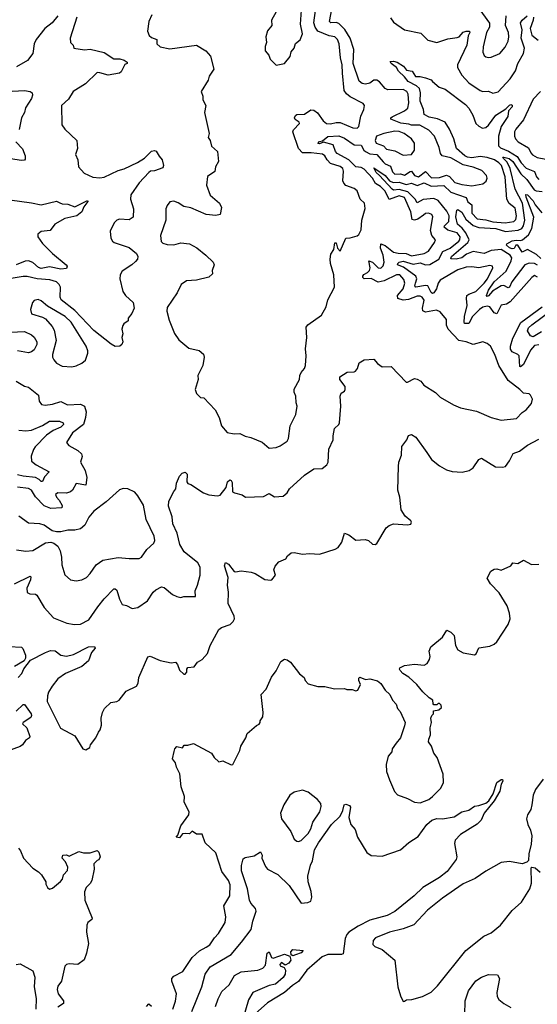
# Model space of a CAD drawing. Extents: x 1603745 to 1745082, y 385868 to 533966.
# Tile 352 of 646: x 1735071 to 1738774, y 411700 to 418738. Entities that reach past the tile are written whole.
import ezdxf

# ---------------------------------------------------------------- set-up
doc = ezdxf.new("R2010")
doc.units = 0

msp = doc.modelspace()

# ---------------------------------------------------------------- linework, layer by layer
at = {"layer": '0CON20XD'}
for points in [[(1736016.6, 418773.4), (1735995.8, 418725), (1735984.3, 418655), (1735998, 418625), (1736015, 418610.8), (1736053.3, 418595), (1736052, 418565), (1736075, 418544.4), (1736145, 418530), (1736335, 418556), (1736403.3, 418515), (1736435.7, 418475.7), (1736460, 418385), (1736426.2, 418335), (1736420, 418305), (1736370, 418225), (1736381.7, 418191.7), (1736382.5, 418165), (1736402.5, 418125), (1736393.8, 418075), (1736426.2, 417925), (1736420, 417895), (1736433.9, 417873.9), (1736442.7, 417832.7), (1736486, 417795), (1736492.5, 417725), (1736472, 417685), (1736468.1, 417651.9), (1736414.3, 417615.7), (1736408.6, 417555), (1736433.5, 417483.5), (1736500, 417425), (1736515.4, 417395), (1736504.5, 417345.5), (1736475, 417337.5), (1736405, 417344.5), (1736295, 417392.1), (1736245, 417401.2), (1736205, 417427.8), (1736175, 417439.4), (1736144.3, 417435.7), (1736125, 417410), (1736115.8, 417385), (1736117.3, 417305), (1736078.6, 417195), (1736082.2, 417152.2), (1736095, 417140), (1736125, 417130), (1736175, 417129.5), (1736225, 417143.3), (1736285, 417134.4), (1736337.4, 417107.4), (1736402.5, 417055), (1736454.3, 417005), (1736462.9, 416985), (1736449.2, 416945), (1736449.5, 416920.5), (1736425, 416898), (1736335, 416876), (1736265, 416871.2), (1736226.1, 416843.9), (1736198, 416785), (1736125, 416680), (1736123.5, 416655), (1736140.7, 416590.7), (1736179.5, 416495), (1736209.4, 416449.4), (1736280.7, 416390.7), (1736355, 416374), (1736386.3, 416346.3), (1736391.9, 416325), (1736381.4, 416265), (1736346.2, 416195), (1736348.8, 416165), (1736326.7, 416095), (1736336.4, 416066.4), (1736350.5, 416050.5), (1736365, 416037.5), (1736387.5, 416035), (1736468.8, 415948.8), (1736499.2, 415895), (1736515.8, 415835), (1736555, 415787.1), (1736605, 415777.5), (1736645, 415780), (1736685, 415760.9), (1736725, 415751.5), (1736806.7, 415716.7), (1736855, 415676), (1736905, 415680), (1736935, 415691.4), (1736984.3, 415725.7), (1736994, 415745), (1737006.5, 415835), (1737047.5, 415915), (1737055.4, 415975), (1737050.2, 416000.2), (1737045.5, 416045.5), (1737034.4, 416075), (1737035, 416097.5), (1737074, 416165), (1737076, 416195), (1737084.3, 416215), (1737108.6, 416245), (1737115.6, 416265), (1737120, 416335), (1737116.2, 416385), (1737124.6, 416465), (1737119.6, 416540.4), (1737132.3, 416557.7), (1737230, 416625), (1737264.2, 416685), (1737275.7, 416735), (1737322.2, 416825), (1737318.6, 416915), (1737294.6, 416995), (1737291.8, 417025), (1737297.9, 417062.1), (1737319.2, 417095), (1737325, 417142.5), (1737335, 417142.5), (1737344.1, 417104.1), (1737365, 417082.5), (1737405, 417176.7), (1737435, 417177.5), (1737485, 417192), (1737497.9, 417202.1), (1737512.9, 417235), (1737518.6, 417305), (1737541.7, 417388.3), (1737538.8, 417425), (1737508, 417455), (1737484.4, 417515), (1737465, 417530.5), (1737405, 417552.8), (1737390.2, 417570.2), (1737384.1, 417585), (1737387.8, 417655), (1737381.8, 417675), (1737365, 417688.3), (1737295, 417710.5), (1737269.7, 417735), (1737253.1, 417765), (1737236.8, 417776.8), (1737155.8, 417785.8), (1737094.8, 417784.8), (1737066.2, 417816.2), (1737024.7, 417935), (1737030.7, 417949.3), (1737073.8, 417995), (1737069.6, 418005), (1737041.8, 418025), (1737038, 418035), (1737045, 418052), (1737055, 418059.2), (1737108.3, 418061.7), (1737155, 418093.7), (1737175, 418090.2), (1737201.3, 418071.3), (1737242.6, 418015), (1737265, 417996.4), (1737295, 417992.1), (1737335, 418003.4), (1737365, 418003.3), (1737455, 417965.7), (1737485, 417962), (1737496.2, 417975), (1737511.7, 418048.3), (1737534.3, 418095.7), (1737537.5, 418125), (1737528.7, 418138.7), (1737435, 418186.5), (1737408.2, 418208.2), (1737392.2, 418232.2), (1737379.4, 418355), (1737379.2, 418415), (1737367.3, 418465), (1737357, 418565), (1737345, 418596.2), (1737325, 418615.9), (1737285, 418621.7), (1737205, 418654.5), (1737184.4, 418685), (1737174.3, 418715), (1737193.6, 418855)], [(1736905, 418794.2), (1736873.1, 418735), (1736873.8, 418695), (1736843.2, 418656.8), (1736831.2, 418615), (1736837.5, 418575), (1736826.7, 418545), (1736827.5, 418515), (1736852.5, 418485), (1736862.5, 418455), (1736905, 418413.3), (1736965, 418424), (1737005.7, 418475), (1737013.2, 418506.8), (1737034.2, 418535), (1737045, 418566.7), (1737076.7, 418593.3), (1737093.6, 418636.4), (1737080.5, 418705), (1737087.1, 418805)], [(1737855, 417990.6), (1737798.6, 417998.6), (1737725.8, 418025.8), (1737725.3, 418035), (1737735, 418043.8), (1737824.3, 418085), (1737849.1, 418105), (1737855.8, 418144.2), (1737850.7, 418205), (1737841.2, 418225), (1737815, 418239.4), (1737705, 418235.9), (1737685, 418246.1), (1737645, 418292.8), (1737625, 418305.8), (1737604.7, 418305.3), (1737575, 418283.1), (1737545, 418276.2), (1737520.5, 418280.5), (1737499.2, 418299.2), (1737457.1, 418425), (1737462, 418525), (1737435.8, 418605), (1737396.8, 418666.8), (1737355, 418709.2), (1737335, 418718.2), (1737296.7, 418715), (1737286.4, 418725), (1737305.9, 418825)], [(1738350.6, 418825), (1738432.7, 418712.7), (1738431.2, 418685), (1738411.5, 418645), (1738386.4, 418543.6), (1738384.4, 418505.6), (1738395, 418481.2), (1738405, 418471.4), (1738425, 418467.1), (1738445, 418470), (1738505, 418495.6), (1738545, 418540), (1738565, 418584), (1738571.4, 418615), (1738568.6, 418645), (1738547.2, 418695), (1738551.6, 418765)], [(1735478.8, 418755), (1735432.2, 418605), (1735434.3, 418574.3), (1735453.3, 418555), (1735458.8, 418535), (1735535, 418522.9), (1735575, 418527.5), (1735675, 418503.5), (1735745, 418456.9), (1735786.8, 418456.8), (1735817.7, 418447.7), (1735840, 418435), (1735840, 418425), (1735823.6, 418416.4), (1735797.5, 418365), (1735785.5, 418354.5), (1735705, 418340.5), (1735645, 418358.5), (1735625, 418358.9), (1735540.8, 418279.2), (1735453.1, 418225), (1735421.2, 418168.8), (1735370.8, 418125), (1735372, 417985), (1735393.8, 417955), (1735480, 417875), (1735483.6, 417816.4), (1735471.2, 417775), (1735486.1, 417736.1), (1735492, 417685), (1735531.2, 417641.2), (1735595, 417611.1), (1735645, 417606.5), (1735675, 417611.5), (1735775, 417659.5), (1735818.2, 417671.8), (1735913.4, 417716.6), (1735965, 417748.8), (1736015, 417798), (1736035, 417802), (1736047.3, 417797.3), (1736068.3, 417761.7), (1736090, 417735), (1736099.2, 417695), (1736095, 417677.5), (1736035, 417657.5), (1736005.9, 417654.1), (1735995, 417646), (1735925, 417572.3), (1735865.4, 417485), (1735863.2, 417455), (1735884.5, 417385), (1735882.5, 417325), (1735855, 417307.1), (1735785, 417311.9), (1735765, 417305.8), (1735745.8, 417285), (1735717.5, 417225), (1735722, 417175), (1735734.3, 417154.3), (1735747.5, 417145), (1735855, 417108.1), (1735907.2, 417067.2), (1735916, 417045), (1735913.9, 417026.1), (1735899.7, 417010.3), (1735874, 416985), (1735805, 416941.2), (1735788.8, 416915), (1735788, 416885), (1735809.2, 416795), (1735828.8, 416765), (1735882, 416715), (1735891.2, 416675), (1735873.6, 416636.4), (1735847.5, 416605), (1735846.7, 416585), (1735816, 416564), (1735808.3, 416551.7), (1735801.2, 416525), (1735808.3, 416491.7), (1735801.2, 416465), (1735808, 416435), (1735802, 416415), (1735787, 416403), (1735755, 416402.5), (1735725, 416418.5), (1735601.1, 416515), (1735465, 416659.1), (1735367.7, 416735), (1735360.4, 416755), (1735362.4, 416825), (1735354.6, 416845), (1735335, 416863.9), (1735287.3, 416877.3), (1735195.5, 416885.5), (1735125, 416902.5), (1735095, 416902.5), (1734995, 416884.4)], [(1735344.4, 418765), (1735302.5, 418715), (1735250, 418675), (1735188.6, 418595), (1735174.3, 418565), (1735164.4, 418495.6), (1735127.1, 418445), (1735048.3, 418401.7)], [(1737725, 418751.2), (1737745, 418720.8), (1737823.3, 418665), (1737941.5, 418641.5), (1737990.4, 418590.4), (1738055, 418573.8), (1738135, 418600.7), (1738200.6, 418609.4), (1738215, 418615.6), (1738245, 418647.9), (1738265.6, 418655.6), (1738290, 418655), (1738290.8, 418645), (1738278.4, 418621.6), (1738270.5, 418555), (1738203.8, 418415), (1738202.1, 418395), (1738235, 418341.9), (1738285, 418285.6), (1738365, 418232.2), (1738385, 418224.4), (1738425, 418227.5), (1738455, 418211.4), (1738495, 418222.5), (1738580, 418315), (1738618.8, 418371.2), (1738634.6, 418425), (1738674.6, 418495), (1738683.3, 418535), (1738659.8, 418605), (1738665.3, 418665), (1738655, 418716.2), (1738665, 418734.5), (1738702.5, 418765)], [(1738748, 418755), (1738745.8, 418735), (1738722, 418675), (1738735, 418627.8), (1738780.5, 418590.5)], [(1738775, 416897.5), (1738755, 416908.5), (1738735, 416895.7), (1738579.1, 416720.9), (1738555, 416703.8), (1738515, 416697.5), (1738485, 416634.6), (1738465, 416642.8), (1738435, 416685.2), (1738415, 416690.2), (1738385, 416682.4), (1738360, 416665), (1738311.7, 416615), (1738285, 416565.6), (1738254.5, 416565), (1738250, 416575), (1738252.4, 416615), (1738272.5, 416695), (1738266.7, 416745), (1738270.9, 416765), (1738283.8, 416776.2), (1738335, 416795.3), (1738395, 416853.2), (1738417.6, 416885), (1738455.8, 416965), (1738452.5, 416975), (1738435, 416980), (1738355, 416963.1), (1738305, 416971.9), (1738265, 416968.9), (1738205, 416949.8), (1738079.3, 416875), (1738065.1, 416855), (1738053.5, 416815), (1738035, 416785.8), (1738025, 416780.5), (1738015, 416788.2), (1737990.3, 416835), (1737975, 416838.3), (1737905.3, 416825.3), (1737898.8, 416835), (1737903.5, 416855), (1737912.5, 416885), (1737904.8, 416905), (1737818.1, 416968.1), (1737773.3, 416985), (1737775.7, 416995), (1737785.7, 417005), (1737815, 417012.5), (1737885, 416990.3), (1737935, 416999.7), (1737975, 416984.8), (1738005, 416986.6), (1738068.6, 417025), (1738099.5, 417080.5), (1738151.6, 417105), (1738212.8, 417155), (1738220.6, 417165), (1738223, 417185), (1738200, 417215), (1738133.5, 417233.5), (1738108.9, 417255), (1738109.4, 417265), (1738142.3, 417295), (1738142.5, 417335), (1738128.1, 417368.1), (1738065, 417446.3), (1738035, 417459.3), (1737956.6, 417453.4), (1737915, 417427.7), (1737900.2, 417455), (1737847.5, 417507.5), (1737785, 417523.2), (1737745, 417519.6), (1737735.3, 417525), (1737645.6, 417625), (1737621.2, 417645), (1737605, 417677.5), (1737685, 417623.2), (1737715.8, 417585.8), (1737744.2, 417574.2), (1737786.1, 417576.1), (1737835, 417559.3), (1737875, 417569), (1737915, 417552.7), (1737965, 417572.2), (1738015, 417548.8), (1738105, 417552.9), (1738154.4, 417504.4), (1738265, 417466.7), (1738278.3, 417435), (1738304.8, 417414.8), (1738304.9, 417354.9), (1738344.6, 417315), (1738405, 417306.9), (1738455, 417291.9), (1738545, 417286.5), (1738606.7, 417295), (1738619.5, 417310.5), (1738626, 417335), (1738615, 417390), (1738573.9, 417423.9), (1738555.3, 417455), (1738545.4, 417615), (1738518.6, 417695), (1738499.3, 417715), (1738466.8, 417735), (1738415, 417752.3), (1738365, 417760.6), (1738305, 417750.6), (1738275, 417754.6), (1738254.8, 417765), (1738195, 417815.7), (1738177.8, 417885), (1738145.9, 417955.9), (1738115.3, 418005.3), (1738059.2, 418029.2), (1738001.3, 418041.3), (1737965, 418060), (1737959.6, 418095), (1737937.1, 418155), (1737938.2, 418215), (1737932.2, 418245), (1737910, 418265), (1737850.9, 418295), (1737825, 418329.6), (1737780.7, 418370.7), (1737765.8, 418395.8), (1737728.5, 418425), (1737722.2, 418437.8), (1737745, 418440.7), (1737772.5, 418435), (1737816.9, 418405), (1737837.8, 418377.8), (1737878.9, 418368.9), (1737902.5, 418332.5), (1737935, 418332), (1737975, 418321.2), (1738015, 418306.7), (1738023.8, 418295), (1738073.3, 418255), (1738115, 418240), (1738261.3, 418131.3), (1738284.2, 418104.2), (1738311.8, 418055), (1738335, 417995.6), (1738355.9, 417975.9), (1738382.2, 417962.2), (1738405, 417966.5), (1738425, 417983.8), (1738478.1, 418055), (1738549.5, 418100.5), (1738575, 418126.7), (1738585, 418130.8), (1738595, 418126.7), (1738594, 418115), (1738568.9, 418085), (1738562.5, 418045), (1738516.1, 417975), (1738497.5, 417905), (1738495.9, 417835), (1738510.6, 417820.6), (1738567.9, 417797.9), (1738629.5, 417759.5), (1738659.2, 417715), (1738695.5, 417675.5), (1738753.5, 417653.5), (1738767.8, 417615), (1738785, 417595.3)], [(1734975, 418223.8), (1735105, 418231.4), (1735145, 418224), (1735160, 418215), (1735163, 418197), (1735156.7, 418175), (1735112.8, 418107.2), (1735104.4, 418075), (1735083.3, 418035), (1735067.6, 417952.4)], [(1738796.2, 418225), (1738745, 418170.5), (1738675, 418022.5), (1738620.4, 417955), (1738612.1, 417935), (1738611.5, 417905), (1738619.4, 417885), (1738638.1, 417865), (1738712, 417822), (1738727.3, 417785), (1738740.4, 417770.4), (1738773.3, 417753.3), (1738835, 417739.5)], [(1735035, 414706), (1735145, 414761.2), (1735150, 414755), (1735147.5, 414735), (1735122.5, 414675), (1735124.4, 414644.4), (1735143.2, 414633.2), (1735185, 414630.8), (1735194.4, 414624.4), (1735245.8, 414535), (1735313.4, 414463.4), (1735407.5, 414425), (1735464.2, 414414.2), (1735505, 414416.9), (1735565, 414447.5), (1735629.8, 414540.2), (1735675, 414598.6), (1735745, 414670), (1735755, 414670), (1735765, 414660), (1735785.6, 414595), (1735805, 414558.8), (1735835, 414550), (1735875, 414528), (1735916.7, 414535), (1735986, 414585), (1736025.7, 414645), (1736045, 414662.9), (1736085, 414684), (1736105, 414680), (1736165, 414628), (1736196.4, 414613.6), (1736225, 414608), (1736245, 414614), (1736330, 414615), (1736326, 414655), (1736344, 414695), (1736361.7, 414768.3), (1736362.2, 414825), (1736344.4, 414855), (1736246.9, 414935), (1736216.3, 414986.3), (1736197.4, 415067.4), (1736165.7, 415135), (1736161.4, 415185), (1736135, 415260), (1736139.2, 415295), (1736173.8, 415365), (1736187.5, 415385), (1736193.8, 415425), (1736213.3, 415475), (1736234.1, 415495.9), (1736255, 415502.5), (1736268.1, 415488.1), (1736267.5, 415435), (1736273.1, 415423.1), (1736295, 415415.8), (1736385, 415356.5), (1736425, 415341.9), (1736486.1, 415333.9), (1736505, 415338.8), (1736547.1, 415392.9), (1736557.5, 415435), (1736575, 415448.9), (1736585, 415444), (1736590.2, 415430.2), (1736593.8, 415363.8), (1736607.5, 415355), (1736662.2, 415342.2), (1736687.5, 415325), (1736815, 415328.6), (1736855, 415351.2), (1736895, 415328), (1736955, 415331.2), (1736983.8, 415355), (1737001.2, 415385), (1737107.7, 415482.3), (1737175, 415526.2), (1737235, 415530), (1737267.5, 415555), (1737277.1, 415575), (1737282.1, 415667.9), (1737314, 415735), (1737314.2, 415764.2), (1737324, 415815), (1737355, 415843.3), (1737359.2, 415855), (1737367.5, 415975), (1737363.2, 416046.8), (1737371.2, 416068.8), (1737395, 416083.3), (1737400.8, 416095), (1737398.6, 416115), (1737360.9, 416165), (1737360.6, 416185), (1737415, 416219.2), (1737465, 416220), (1737474.1, 416225.9), (1737488, 416245), (1737498.8, 416285), (1737535, 416307.5), (1737605, 416311.2), (1737630.2, 416280.2), (1737665, 416255.7), (1737728.8, 416258.8), (1737835, 416147.5), (1737845, 416147.5), (1737895, 416173.8), (1737915, 416168.8), (1737940, 416155), (1737963.3, 416125), (1738045, 416072.5), (1738078.6, 416038.6), (1738174.2, 415984.2), (1738225, 415962.5), (1738339.5, 415939.5), (1738444.6, 415894.6), (1738515, 415876), (1738625, 415888), (1738665, 415930), (1738695, 415950), (1738733.8, 415995), (1738738.8, 416025), (1738726.7, 416055), (1738715, 416063.8), (1738675, 416068.8), (1738650, 416095), (1738565, 416158.6), (1738498.8, 416265), (1738471.1, 416345), (1738438.8, 416405), (1738415, 416423.8), (1738385, 416434), (1738315, 416415.5), (1738265.9, 416435.9), (1738213.9, 416443.9), (1738135.8, 416525.8), (1738125.4, 416555), (1738125.5, 416595.5), (1738080.3, 416650.3), (1738052.3, 416662.3), (1737975, 416647.3), (1737956, 416656), (1737952.9, 416675), (1737963.9, 416733.9), (1737950.6, 416755), (1737935, 416762.3), (1737915, 416761.9), (1737852, 416738), (1737815, 416733), (1737777.5, 416745), (1737774, 416766), (1737814.7, 416815), (1737826.5, 416855), (1737819.9, 416879.9), (1737791.9, 416915), (1737767.1, 416915), (1737678.3, 416871.7), (1737635, 416861.5), (1737585, 416887.4), (1737535, 416885.3), (1737525.8, 416895), (1737525.7, 416905), (1737533.1, 416916.9), (1737559.7, 416930.3), (1737574.2, 416945.8), (1737577.7, 416965), (1737570, 417015), (1737595, 417005.5), (1737635, 416963.4), (1737655, 416962), (1737672, 416978), (1737678, 417005), (1737670.9, 417055), (1737653.4, 417105), (1737655.4, 417134.6), (1737685, 417123.5), (1737745, 417075.9), (1737777.8, 417067.8), (1737835.6, 417065.6), (1737875, 417049.6), (1737964.4, 417065.6), (1737995, 417083.6), (1738039.4, 417145), (1738045.8, 417165), (1738018.9, 417195), (1738011.1, 417231.1), (1738027.5, 417327.5), (1738018.8, 417345), (1737995.5, 417355.5), (1737975, 417352.9), (1737958.9, 417341.1), (1737919.4, 417310.6), (1737894.6, 417304.6), (1737878.5, 417308.5), (1737868.8, 417365), (1737825, 417466.7), (1737785, 417477.6), (1737715, 417453.5), (1737685, 417512.8), (1737651.6, 417545), (1737616.2, 417566.2), (1737594.4, 417605), (1737535, 417670.3), (1737515, 417680.3), (1737475, 417686.1), (1737425, 417736.6), (1737341.9, 417781.9), (1737331.3, 417795), (1737313.5, 417843.5), (1737245, 417861.4), (1737215, 417849.5), (1737203.2, 417853.2), (1737215, 417866.2), (1737238.3, 417871.7), (1737275, 417901.7), (1737355, 417906.6), (1737395, 417890), (1737465, 417842.7), (1737515, 417841.4), (1737532.8, 417805), (1737544.2, 417795), (1737575, 417779), (1737625, 417774.2), (1737670.4, 417720.4), (1737686.2, 417706.2), (1737725, 417689.7), (1737739.2, 417649.2), (1737755, 417634.4), (1737795, 417635.5), (1737825, 417626.3), (1737865, 417653.6), (1737875, 417653.7), (1737895.7, 417625), (1737925, 417613.5), (1737975, 417651.5), (1738016.6, 417606.6), (1738075, 417608.8), (1738125, 417626.5), (1738145, 417616.7), (1738185, 417574.2), (1738235, 417560), (1738305, 417550.9), (1738385, 417564.3), (1738407.6, 417582.4), (1738415.7, 417605), (1738411.4, 417625), (1738378.5, 417658.5), (1738315, 417684.6), (1738245, 417700), (1738155, 417751.2), (1738093.1, 417765), (1738081.8, 417781.8), (1738072.8, 417825), (1738038.5, 417905), (1737999, 417949), (1737933.7, 417983.7), (1737875, 417984.5), (1737855, 417990.6)], [(1737815, 417770), (1737875, 417774.2), (1737895.7, 417805), (1737895.4, 417855), (1737873.1, 417885), (1737822.2, 417925), (1737785, 417939.5), (1737755, 417940.6), (1737675.3, 417924.7), (1737624.4, 417905), (1737613.6, 417875), (1737620.6, 417855), (1737674.8, 417834.8), (1737695, 417811.5), (1737755, 417799.6), (1737815, 417770)], [(1735044.4, 417865), (1735090, 417815), (1735109.4, 417765), (1735109.7, 417740.3), (1735105, 417734.2), (1735085, 417731.1), (1735005, 417742.5)], [(1738775, 416982.9), (1738755, 416994.2), (1738715, 416998.4), (1738684, 416985), (1738592.5, 416865), (1738575.2, 416825), (1738565, 416820.5), (1738535, 416838.2), (1738515, 416836), (1738453.3, 416796.7), (1738425, 416763.3), (1738415, 416760), (1738410, 416765), (1738424.8, 416805), (1738466.1, 416865), (1738551, 416939), (1738587.7, 417015), (1738591.2, 417035), (1738579.4, 417055), (1738515.2, 417094.8), (1738445, 417089), (1738395, 417067.5), (1738315, 417081.5), (1738268.6, 417061.4), (1738233.3, 417035), (1738194.7, 417024.7), (1738155, 417027.5), (1738160, 417045), (1738276.2, 417143.8), (1738287.2, 417165), (1738263.8, 417215), (1738237.2, 417247.2), (1738202.1, 417275), (1738190.5, 417329.5), (1738198.8, 417375), (1738205, 417381.2), (1738235, 417360.9), (1738262, 417312), (1738316, 417266), (1738355, 417252.5), (1738476.9, 417245), (1738546.7, 417223.3), (1738637.8, 417232.2), (1738662.9, 417245), (1738676.1, 417263.9), (1738684.4, 417305), (1738669.3, 417425), (1738615.1, 417525), (1738581, 417675), (1738559.7, 417719.7), (1738532.2, 417745), (1738528, 417755), (1738535, 417756), (1738574.1, 417745), (1738599.6, 417725), (1738657.4, 417635), (1738698.9, 417595), (1738751.8, 417521.8), (1738765, 417514.1), (1738809.1, 417509.1)], [(1738800.1, 417030.1), (1738769.2, 417059.2), (1738705, 417094.2), (1738665, 417075.8), (1738635, 417125.5), (1738620.8, 417125), (1738607.8, 417102.2), (1738595, 417098.8), (1738575, 417105.7), (1738552.7, 417125), (1738555.6, 417135), (1738595, 417156.9), (1738622.3, 417162.3), (1738655, 417159.4), (1738668, 417165), (1738710.2, 417199.8), (1738735.3, 417245), (1738749.1, 417325), (1738695, 417468.6), (1738693.1, 417486.9), (1738705, 417484.7), (1738745, 417443.6), (1738759, 417415), (1738806.9, 417356.9)], [(1734999.8, 417449.8), (1735155, 417428.8), (1735225, 417413.2), (1735335, 417441.1), (1735359.2, 417429.2), (1735375, 417421.5), (1735415, 417420), (1735465, 417400), (1735555, 417445.6), (1735558.8, 417438.8), (1735529.8, 417400.2), (1735515.4, 417364.6), (1735478.8, 417335), (1735395, 417315.4), (1735322, 417275), (1735289.7, 417230.3), (1735225, 417223.8), (1735200, 417205), (1735202, 417185), (1735235, 417138), (1735305, 417067.1), (1735403.3, 416985), (1735410, 416975), (1735405, 416960), (1735365.4, 416954.6), (1735285, 416972.2), (1735225, 416958.8), (1735205, 416966.9), (1735165, 417002.4), (1735135, 417012.8), (1735109.2, 417010.8), (1735045, 416985.2)], [(1735445, 416255.7), (1735475, 416263.1), (1735515, 416283.1), (1735541.4, 416305), (1735559.1, 416355), (1735558.9, 416371.1), (1735547.1, 416405), (1735439.7, 416575), (1735396, 416615), (1735269.4, 416689.4), (1735225, 416727.9), (1735203.6, 416736.4), (1735175, 416730.8), (1735162.2, 416715), (1735148.1, 416665), (1735155, 416636.2), (1735235, 416611.8), (1735255, 416600.3), (1735304.1, 416545), (1735317.6, 416517.6), (1735332.4, 416445), (1735305.5, 416345), (1735305.6, 416325.6), (1735315, 416306.2), (1735335, 416282), (1735375, 416260), (1735445, 416255.7)], [(1738784.4, 416414.4), (1738755, 416408.8), (1738725, 416375.9), (1738675, 416272.1), (1738655, 416256), (1738649.3, 416259.3), (1738644, 416334), (1738635, 416345.6), (1738595, 416364.6), (1738582.7, 416382.7), (1738582.7, 416405), (1738599.9, 416460.1), (1738657.1, 416572.9), (1738808.1, 416685)], [(1738805, 416506.6), (1738745, 416471.6), (1738725, 416478.9), (1738703.2, 416513.2), (1738711.8, 416535), (1738735, 416555.8), (1738882.8, 416665)], [(1735005, 416503.4), (1735105, 416508.9), (1735155, 416485.6), (1735175, 416469.2), (1735194.6, 416434.6), (1735194.6, 416415), (1735175, 416378.5), (1735155, 416362.5), (1735135, 416357.3), (1735055, 416369.7)], [(1735045, 416154.2), (1735105, 416119.2), (1735135, 416111.2), (1735206.2, 416055), (1735210.8, 416010.8), (1735227.3, 415987.3), (1735253.3, 415983.3), (1735305, 415990.4), (1735365, 416007.5), (1735412.5, 415985), (1735505, 415990.5), (1735534.5, 415974.5), (1735545.8, 415935), (1735542.3, 415895), (1735528.6, 415845), (1735448.5, 415785), (1735406.2, 415715), (1735423.3, 415695), (1735488.2, 415658.2), (1735514.3, 415635), (1735517.5, 415615), (1735506.4, 415575), (1735539.6, 415515), (1735551.6, 415465), (1735545, 415410), (1735475, 415422.9), (1735448.2, 415375), (1735435, 415363.1), (1735405, 415354), (1735344.6, 415355.4), (1735327.5, 415345), (1735333.6, 415325), (1735354, 415304), (1735375.3, 415265), (1735372.2, 415247.8), (1735295, 415242.6), (1735245, 415262.8), (1735185, 415326.2), (1735156.2, 415375), (1735135, 415387.5), (1735055, 415396.8)], [(1735065, 415804.3), (1735115, 415798.1), (1735155, 415803.1), (1735235, 415837.8), (1735285, 415867.6), (1735355, 415869.1), (1735381.9, 415855), (1735384.5, 415845), (1735366.1, 415825), (1735309.7, 415800.3), (1735262, 415768), (1735182.2, 415685), (1735170, 415665), (1735153.1, 415616.9), (1735155, 415582), (1735188.9, 415555), (1735281.2, 415505), (1735249, 415471), (1735235, 415436.2), (1735225, 415435.6), (1735211.3, 415451.3), (1735185, 415466.5), (1735095, 415474.2), (1735055, 415483.5)], [(1736075, 414156.7), (1736155, 414140), (1736185.9, 414145.9), (1736199.5, 414129.5), (1736215, 414087.5), (1736245, 414060), (1736255, 414060), (1736267, 414073), (1736267.5, 414095), (1736275, 414107.5), (1736318.3, 414111.7), (1736342.5, 414145), (1736375.9, 414164.1), (1736415, 414206.7), (1736434.2, 414265), (1736495, 414378), (1736515, 414393.8), (1736576.1, 414413.9), (1736597.5, 414435), (1736607.5, 414455), (1736606, 414475), (1736561.9, 414565), (1736563.8, 414645), (1736557.5, 414695), (1736561.7, 414751.7), (1736536.5, 414835), (1736543.1, 414856.9), (1736565, 414846.7), (1736604.5, 414794.5), (1736615, 414790), (1736655, 414798), (1736727.6, 414787.6), (1736755, 414779.2), (1736825, 414736), (1736868.3, 414731.7), (1736876, 414734), (1736901.7, 414768.3), (1736890, 414805), (1736899.5, 414830.5), (1736925, 414863.3), (1736976.1, 414883.9), (1736987.5, 414905), (1737013.9, 414926.1), (1737035, 414930), (1737095, 414916.2), (1737145, 414921.2), (1737215, 414918), (1737327.3, 414952.7), (1737350, 414965), (1737375.7, 415004.3), (1737395, 415066.7), (1737425, 415055.8), (1737475, 415016.7), (1737541.7, 415021.7), (1737566.1, 415016.1), (1737595, 414990), (1737615, 414987.5), (1737626.1, 414993.9), (1737694, 415105), (1737715, 415122.5), (1737745, 415134.2), (1737845, 415128), (1737868.3, 415131.7), (1737873.3, 415145), (1737868.8, 415155), (1737829.4, 415189.4), (1737799.2, 415235), (1737790, 415325), (1737775.4, 415375), (1737780, 415545), (1737784.2, 415575.8), (1737803.8, 415625), (1737803.9, 415686.1), (1737840, 415735), (1737853.6, 415766.4), (1737875, 415773.8), (1737905, 415753.8), (1737984.1, 415644.1), (1738018.1, 415595), (1738075, 415548.1), (1738125, 415519.4), (1738165, 415507.8), (1738235.7, 415504.3), (1738285.6, 415514.4), (1738314.2, 415535), (1738355, 415594), (1738375, 415602.5), (1738475, 415542.5), (1738525, 415538.8), (1738546.1, 415543.9), (1738575, 415583.3), (1738602.4, 415637.6), (1738647, 415653), (1738705, 415695.4), (1738785, 415740.4)], [(1735475, 414727.1), (1735515, 414732.9), (1735548.3, 414751.7), (1735575, 414778.6), (1735618.1, 414841.9), (1735665, 414875.6), (1735775, 414894.5), (1735855, 414885.5), (1735925, 414886.7), (1735943, 414897), (1735979.9, 414950.1), (1736030.5, 414995), (1736037.9, 415015), (1736033.8, 415045), (1735976.9, 415165), (1735957.6, 415267.6), (1735915.4, 415335.4), (1735895, 415360), (1735845.5, 415385.5), (1735812.2, 415387.8), (1735785, 415377.5), (1735688.7, 415291.3), (1735602, 415225), (1735565, 415181.2), (1735537.1, 415125), (1735505, 415098.6), (1735465, 415089.2), (1735415, 415090), (1735365, 415076.2), (1735335, 415076.2), (1735304.1, 415084.1), (1735246.7, 415125), (1735216.1, 415133.9), (1735135, 415139.4), (1735065, 415190)], [(1735049.1, 414949.1), (1735115, 414938.1), (1735165, 414944.4), (1735255, 414998.6), (1735295, 415002), (1735315, 414996), (1735344, 414975), (1735361.3, 414941.3), (1735370.4, 414895), (1735371.8, 414841.8), (1735395, 414770.8), (1735434.5, 414734.5), (1735475, 414727.1)], [(1736177, 413507), (1736180, 413525), (1736195, 413542.5), (1736235, 413532.5), (1736247.5, 413552.5), (1736275, 413552.5), (1736315, 413564), (1736442.5, 413495), (1736462.5, 413465), (1736495, 413433.3), (1736525, 413440), (1736585, 413412.5), (1736596.7, 413413.3), (1736646.7, 413515), (1736653.8, 413545), (1736690, 413605), (1736698.8, 413635), (1736765, 413693.3), (1736785, 413702.5), (1736792.5, 413715), (1736792.5, 413725), (1736810, 413755), (1736813.3, 413785), (1736797.5, 413915), (1736835, 413952.5), (1736872.3, 414037.7), (1736905, 414082.5), (1736939.5, 414150.5), (1736965, 414167.5), (1736985, 414162.5), (1737008.8, 414145), (1737073, 414063), (1737106.7, 414035), (1737113.9, 414013.9), (1737135, 413990), (1737205, 413971.2), (1737255, 413971.2), (1737323.9, 413953.9), (1737395, 413957.5), (1737410.7, 413950.7), (1737449.3, 413949.3), (1737475, 413940), (1737490, 413945), (1737510, 413985), (1737497.5, 414015), (1737498.3, 414031.7), (1737505, 414037.5), (1737545, 414022.5), (1737575, 414026.2), (1737631.7, 414011.7), (1737655, 413993.3), (1737686.7, 413945), (1737720, 413915), (1737738.8, 413875), (1737763.8, 413845), (1737773.3, 413815), (1737792.7, 413792.7), (1737828.8, 413715), (1737825, 413690), (1737796.1, 413603.9), (1737765, 413567.5), (1737736.7, 413525), (1737733.3, 413505), (1737706.4, 413473.6), (1737692, 413415), (1737696, 413365), (1737717.5, 413305), (1737752.1, 413222.1), (1737775, 413196.2), (1737845, 413172), (1737895.6, 413145.6), (1737935, 413140.5), (1737997.5, 413165), (1738025.5, 413184.5), (1738085, 413243.8), (1738102.5, 413285), (1738100.8, 413345), (1738056.7, 413465), (1738033.8, 413495), (1738016.7, 413545), (1737996.7, 413575), (1737997.5, 413595), (1738010, 413625), (1738006.7, 413675), (1738016.7, 413715), (1738012.5, 413745), (1738020, 413765), (1738032.5, 413775), (1738032.5, 413797.5), (1738070, 413805), (1738088.3, 413821.7), (1738087, 413837), (1738075, 413850), (1738065, 413850), (1738055, 413840), (1738035, 413840), (1738028.3, 413848.3), (1738027.5, 413875), (1738000.7, 413890.7), (1737955, 413933.3), (1737911.2, 413985), (1737855, 414038), (1737813.3, 414065), (1737793.3, 414085), (1737787.5, 414095), (1737790, 414105), (1737825, 414122.5), (1737895, 414132), (1737965, 414124.2), (1737986.7, 414135), (1738003.8, 414165), (1738006.7, 414185), (1738000, 414225), (1738013.3, 414255), (1738095, 414323.3), (1738127, 414373), (1738155, 414360), (1738178.8, 414335), (1738190, 414265), (1738205, 414233.8), (1738245, 414213.3), (1738325, 414197.5), (1738337.5, 414205), (1738355, 414247.5), (1738435, 414259.4), (1738465, 414273.6), (1738485, 414291.1), (1738566.2, 414415), (1738579.2, 414455), (1738576, 414496), (1738558.5, 414548.5), (1738500.8, 414640.8), (1738440, 414705), (1738416.2, 414745), (1738442.5, 414795), (1738465, 414810), (1738485, 414813.3), (1738515, 414802.5), (1738585, 414833.3), (1738600, 414855), (1738635, 414850), (1738675, 414873.3), (1738733.6, 414843.6), (1738785, 414846.7)], [(1734995, 414257.5), (1735085, 414252), (1735094.2, 414244.2), (1735113.3, 414195), (1735112.5, 414175), (1735102.5, 414155), (1735033.3, 414115)], [(1735059.2, 414035), (1735086, 414065), (1735101.2, 414098.8), (1735149.3, 414160.7), (1735254.7, 414215.3), (1735292.3, 414227.7), (1735325, 414225.4), (1735366.5, 414196.5), (1735405, 414187.7), (1735455, 414200), (1735564.1, 414255.9), (1735607.3, 414257.3), (1735611.4, 414245), (1735584.4, 414215.6), (1735563.9, 414156.1), (1735515, 414114.7), (1735398.1, 414065), (1735344.8, 414025.2), (1735303.1, 413975), (1735277.9, 413932.1), (1735269.6, 413905), (1735267.5, 413865), (1735363.3, 413673.3), (1735465, 413620), (1735523.3, 413525), (1735545, 413520), (1735573.3, 413535), (1735576.7, 413555), (1735616.1, 413603.9), (1735633.8, 413645), (1735647.7, 413662.3), (1735656.2, 413695), (1735653.8, 413745), (1735663.8, 413785), (1735678.8, 413815), (1735723.9, 413856.1), (1735765, 413863.8), (1735783.3, 413875), (1735832.7, 413937.3), (1735905.9, 413974.1), (1735918, 413995), (1735924.2, 414035.8), (1735987.5, 414182.5), (1736005, 414187.5), (1736075, 414156.7)], [(1735045.2, 413794.8), (1735095, 413843.8), (1735105, 413843.3), (1735152.8, 413775), (1735156.4, 413763.6), (1735150.9, 413749.1), (1735096.7, 413715), (1735090, 413705), (1735121.2, 413675), (1735143.8, 413615), (1735141.2, 413605), (1735113.4, 413586.6), (1735091.9, 413555), (1735075, 413542.1), (1734985, 413509.2)], [(1736166.7, 411665), (1736185, 411722.5), (1736193.5, 411775), (1736160, 411865), (1736158.8, 411885), (1736175, 411902), (1736238, 411935), (1736305.4, 412034.6), (1736356.8, 412083.2), (1736405, 412108.5), (1736431.1, 412125), (1736464.4, 412175), (1736493.5, 412205), (1736540, 412285), (1736546.4, 412326.4), (1736531.9, 412405), (1736573.3, 412475), (1736576.5, 412555), (1736564.3, 412585), (1736518.3, 412648.3), (1736475, 412782), (1736399.2, 412855), (1736375.9, 412915.9), (1736335, 412916.7), (1736305, 412936.7), (1736285, 412917.5), (1736255, 412922), (1736235, 412917.5), (1736215, 412890), (1736190, 412895), (1736201.7, 412908.3), (1736224, 412975), (1736280, 413055), (1736282.5, 413075), (1736248.8, 413145), (1736250, 413185), (1736226.7, 413255), (1736217.3, 413347.3), (1736193.8, 413395), (1736186.2, 413425), (1736163.8, 413455), (1736177, 413507)], [(1736301.9, 411648.1), (1736375, 411824), (1736397.4, 411915), (1736433.2, 411966.8), (1736583.5, 412055), (1736657.3, 412145), (1736727.1, 412235), (1736738.9, 412295), (1736762.7, 412365), (1736757.8, 412385), (1736723.9, 412423.9), (1736714.3, 412444.3), (1736701.6, 412525), (1736657.6, 412655), (1736656.9, 412693.1), (1736670.1, 412739.9), (1736685, 412749.6), (1736748.2, 412761.8), (1736795, 412790), (1736806.2, 412765), (1736803.3, 412745), (1736830, 412685), (1736845, 412666.2), (1736916.8, 412626.8), (1736999.5, 412549.5), (1737085, 412422.5), (1737133, 412427), (1737155, 412437.5), (1737161.2, 412465), (1737156.8, 412506.8), (1737134.1, 412575.9), (1737132.5, 412615), (1737152.7, 412695), (1737166.7, 412725), (1737179.5, 412805), (1737207.8, 412855), (1737300.8, 412985), (1737364, 413045), (1737384, 413085), (1737392.5, 413125), (1737405, 413130), (1737430.7, 413120.7), (1737438.3, 413108.3), (1737426.7, 413035), (1737440, 412985), (1737470, 412950), (1737488, 412895), (1737553.8, 412785), (1737585, 412762.5), (1737665, 412759.4), (1737795, 412804), (1737855, 412856.2), (1737921.7, 412898.3), (1737984, 412985), (1738020, 413015), (1738055, 413027.1), (1738095, 413025.6), (1738178.9, 413041.1), (1738235, 413075.7), (1738285, 413088.6), (1738325, 413116.7), (1738355, 413120), (1738405, 413137.5), (1738426.6, 413153.4), (1738459.2, 413205), (1738484.3, 413285.7), (1738515, 413306.2), (1738526.1, 413306.1), (1738528, 413295), (1738515.7, 413274.3), (1738505, 413223.3), (1738465.4, 413154.6), (1738393.7, 413066.3), (1738371.4, 413015), (1738345, 412987.5), (1738225, 412914), (1738185.8, 412874.2), (1738181.2, 412848.8), (1738197.5, 412755), (1738194.2, 412735), (1738130.5, 412649.5), (1738073.9, 412606.1), (1737955, 412534.4), (1737894.3, 412475), (1737755, 412363.1), (1737701.2, 412335), (1737575, 412300.9), (1737492.6, 412257.4), (1737424.8, 412215.2), (1737411, 412199), (1737400, 412170), (1737385, 412061.4), (1737373.6, 412056.4), (1737274.8, 412055.2), (1737235, 412039.7), (1737125, 411943.2), (1737065, 411862.4), (1737022.3, 411835), (1736964.8, 411785.2), (1736845, 411710), (1736735, 411612.7)], [(1738815, 413308.6), (1738761.8, 413235), (1738745.5, 413195), (1738734.6, 413125.4), (1738727, 413093), (1738704.2, 413055), (1738698, 413025), (1738705.9, 412985.9), (1738726.7, 412945), (1738736.2, 412905), (1738731.2, 412845), (1738714, 412775), (1738711.7, 412728.3), (1738700, 412715), (1738665, 412703.3), (1738575, 412720.8), (1738515, 412712.5), (1738405, 412651.1), (1738330.8, 412599.2), (1738245, 412561.2), (1738095, 412459.5), (1737987.9, 412372.1), (1737891.1, 412268.9), (1737815, 412238.8), (1737716.2, 412215), (1737616.7, 412175), (1737598.8, 412155), (1737597.7, 412127.7), (1737613, 412113), (1737665, 412092.5), (1737755.5, 412015.5), (1737775.9, 411825.9), (1737795, 411760), (1737815, 411720)], [(1737065, 412864.2), (1737085, 412870), (1737135, 412920), (1737154.6, 412955), (1737168.6, 413001.4), (1737217.7, 413075), (1737228.2, 413115), (1737224.5, 413135), (1737200.6, 413165), (1737135, 413215.6), (1737095, 413230), (1737034.2, 413215.8), (1737003.3, 413195), (1736960, 413125), (1736937.1, 413065), (1736944.3, 413025), (1737011.4, 412935), (1737035, 412880), (1737053.3, 412865), (1737065, 412864.2)], [(1735062.5, 412815), (1735077, 412797), (1735097.5, 412745), (1735165, 412672.5), (1735205, 412647.5), (1735227.5, 412625), (1735257.5, 412575), (1735258.3, 412558.3), (1735270, 412535), (1735285, 412522.5), (1735305, 412530), (1735363, 412577), (1735376.7, 412595), (1735383.9, 412626.1), (1735413.9, 412656.1), (1735415, 412680), (1735398.8, 412718.8), (1735373.8, 412745), (1735380, 412765), (1735405, 412767.5), (1735425, 412760), (1735495, 412792.5), (1735527, 412783), (1735575, 412782.5), (1735625, 412800), (1735637, 412787), (1735646.7, 412755), (1735636.4, 412733.6), (1735625, 412727.5), (1735602.5, 412705), (1735603.8, 412665), (1735586.7, 412585), (1735575, 412562.5), (1735546.2, 412533.8), (1735535.8, 412504.2), (1735537.1, 412445), (1735588.6, 412315), (1735586.2, 412305), (1735558, 412285), (1735551.4, 412265), (1735548.8, 412215), (1735563.3, 412135), (1735550, 412065), (1735532.3, 412017.7), (1735487.5, 411985), (1735425, 411990), (1735405.9, 411984.1), (1735395, 411972.5), (1735370.8, 411865), (1735345, 411828.8), (1735338.6, 411805), (1735347.5, 411775), (1735383.6, 411725), (1735384.5, 411705.5), (1735345, 411678.9)], [(1737815, 411720), (1737825, 411722.5), (1737838.3, 411731.7), (1737876.4, 411733.6), (1737953.8, 411756.2), (1738014.1, 411785.9), (1738059.1, 411830.9), (1738262.9, 412085), (1738392.7, 412187.3), (1738445, 412211.1), (1738510.6, 412265), (1738595, 412370.8), (1738660.3, 412429.7), (1738721.4, 412525), (1738732.5, 412565), (1738730, 412675), (1738735, 412680), (1738760, 412675), (1738793.9, 412643.9)], [(1736472.5, 411685), (1736490.3, 411739.7), (1736517.8, 411792.2), (1736570.3, 411839.7), (1736608, 411905), (1736655, 411931.9), (1736774.2, 411944.2), (1736811.1, 411958.9), (1736829.1, 411980.9), (1736842.5, 412065), (1736855, 412076), (1736873.5, 412035), (1736885, 412030.9), (1736965, 412059.5), (1737003.3, 412043.3), (1737011.6, 412015), (1736997.3, 411995), (1736970.8, 411980.8), (1736945, 411998.1), (1736932, 411985), (1736935, 411974), (1736964.2, 411964.2), (1736971.9, 411945), (1736970.8, 411915), (1736955, 411891.8), (1736900.8, 411845), (1736855, 411835.5), (1736740, 411785), (1736706.9, 411733.1), (1736665.4, 411584.6)], [(1737025, 412047.5), (1737014.2, 412054.2), (1737011.1, 412075), (1737025, 412091.8), (1737100, 412085), (1737085, 412067.3), (1737045, 412054.2), (1737025, 412047.5)], [(1735045, 411984), (1735075, 411990), (1735165, 411940), (1735179.1, 411895), (1735174.1, 411825.9), (1735187.9, 411742.1), (1735186.4, 411665)], [(1738254.6, 411625), (1738258.9, 411725), (1738282.8, 411797.2), (1738335, 411866.9), (1738375, 411894.4), (1738425, 411912), (1738490.5, 411910.5), (1738503.9, 411883.9), (1738484.3, 411785), (1738487.5, 411755), (1738498, 411735), (1738534, 411705), (1738585, 411678.1)], [(1735979.2, 411685), (1735995, 411703.3), (1736015, 411686.7)]]:
    msp.add_lwpolyline(points, dxfattribs=at)

doc.saveas('drawing.dxf')
